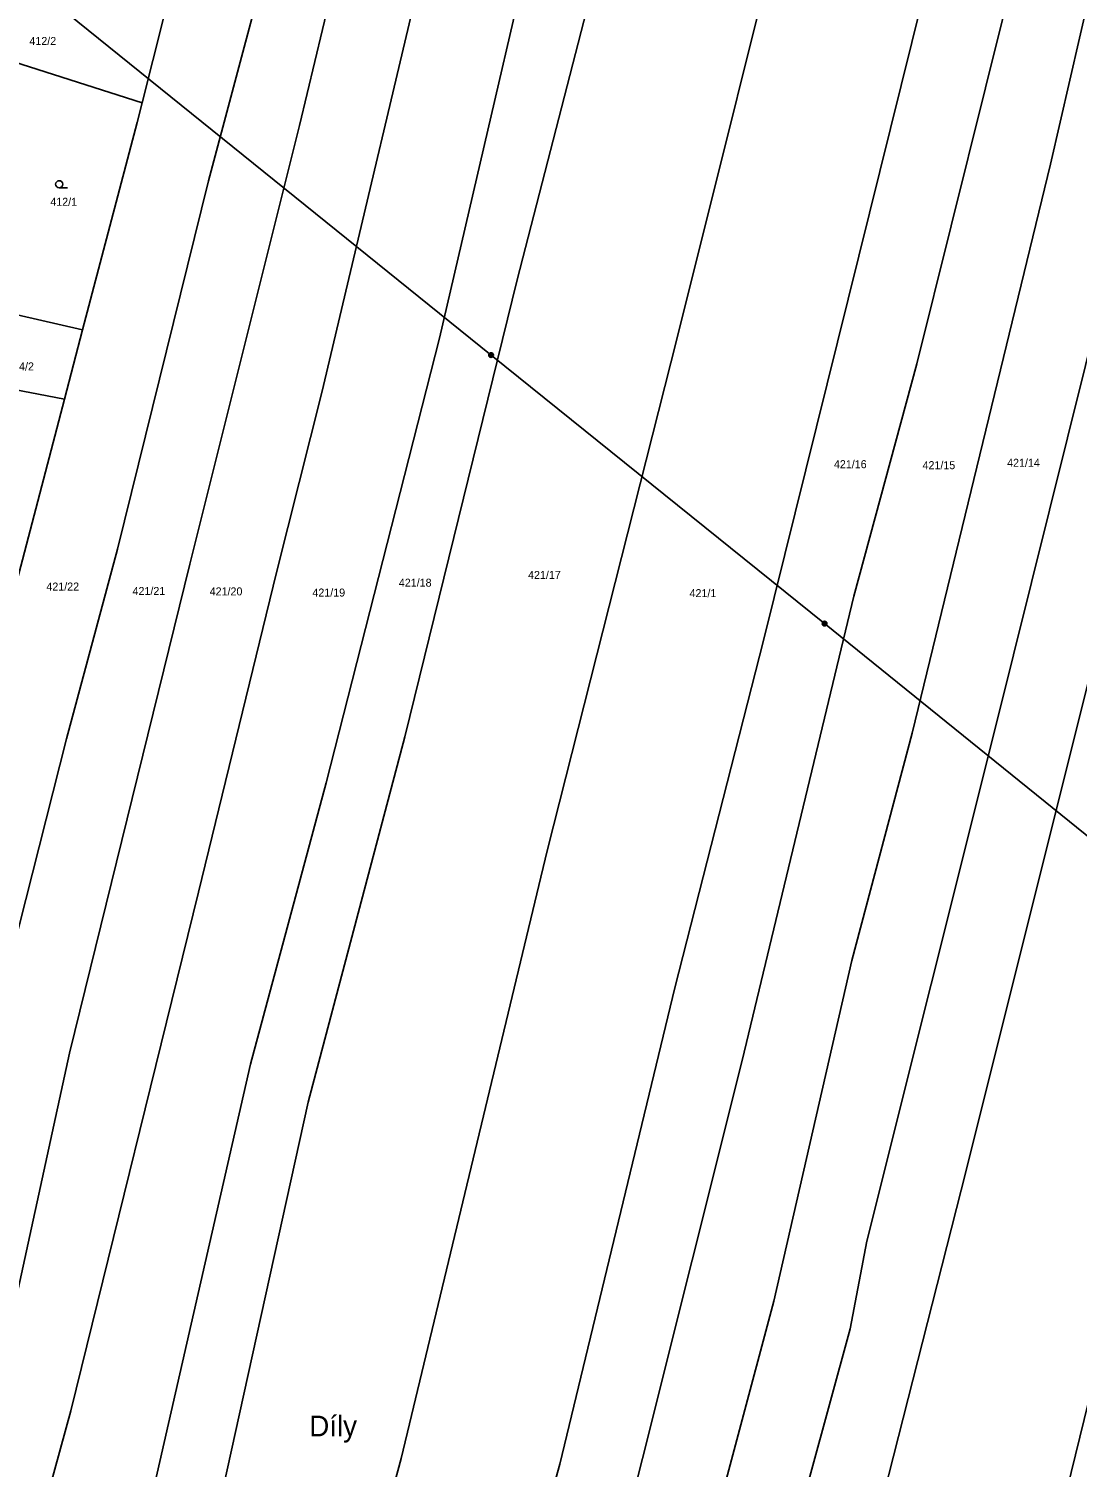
# Model space of a CAD drawing. Extents: x -757266 to -753360, y -1162585 to -1157740.
# Drawn here: x -754542.9 to -754320, y -1161347.3 to -1161041.7 of the extents above; entities that cross this region are included whole.
import ezdxf

# ---------------------------------------------------------------- set-up
doc = ezdxf.new("R2010")
doc.units = 0
for name, color, linetype in [('Hranice parcel', 7, 'Continuous'), ('Parcelní čísla', 7, 'Continuous'), ('Pop  PČ popisy', 7, 'Continuous'), ('Poz předměty', 7, 'Continuous'), ('Značky kultur', 7, 'Continuous')]:
    doc.layers.add(name, color=color, linetype=linetype)

msp = doc.modelspace()

# ---------------------------------------------------------------- linework, layer by layer
at = {"layer": 'Hranice parcel'}
for p, q in [((-754518.76, -1161057.4), (-754563.51, -1161043.2)), ((-754555.14, -1161100.2), (-754531.49, -1161105.67)), ((-754535.27, -1161120.34), (-754531.49, -1161105.67)), ((-754535.27, -1161120.34), (-754559.29, -1161115.76)), ((-754549.12, -1161172.93), (-754535.27, -1161120.34))]:
    msp.add_line(p, q, dxfattribs=at)
for points in [[(-754240.23, -1160869.33), (-754258.1, -1160934.43), (-754274.18, -1161002.2), (-754288.17, -1161067.13), (-754298.61, -1161110.97), (-754317.3, -1161179.08), (-754343.58, -1161284.28), (-754376.56, -1161413.76)], [(-754261.38, -1160876.02), (-754273.65, -1160920.93), (-754281.63, -1160958.76), (-754310.59, -1161082.5), (-754337.36, -1161190.1), (-754364.7, -1161299.26), (-754368.3, -1161317.87), (-754385.39, -1161380.66), (-754397.98, -1161421.24)], [(-754283.62, -1160882.92), (-754298.95, -1160954.38), (-754325.71, -1161070.45), (-754355.11, -1161191.34), (-754367.94, -1161239.65), (-754384.51, -1161312.03), (-754399.66, -1161368.8), (-754416.72, -1161429.57)], [(-754304.24, -1160894.28), (-754318.07, -1160963.42), (-754332.17, -1161024.81), (-754354.09, -1161112.84), (-754367.47, -1161162.24), (-754391.22, -1161260.86), (-754423.01, -1161387.9), (-754437.08, -1161437.2)], [(-754456.93, -1161443.16), (-754429.97, -1161346.68), (-754405.52, -1161245.43), (-754386.7, -1161171.68), (-754348.46, -1161017.36), (-754333.44, -1160951.24), (-754324.39, -1160904.15)], [(-754362.91, -1160922.53), (-754369.61, -1160962.49), (-754379.48, -1161004.84), (-754405.06, -1161107.32), (-754432.71, -1161216.34), (-754463.74, -1161345.43), (-754491.32, -1161447.74)], [(-754403.43, -1160940.99), (-754407.5, -1160963.16), (-754423.08, -1161033.13), (-754439.03, -1161094.99), (-754462.97, -1161192.11), (-754483.45, -1161269.72), (-754504.36, -1161364.59), (-754526.07, -1161449.84)], [(-754422.19, -1160949.13), (-754428.03, -1160988.77), (-754455.59, -1161107.42), (-754479.63, -1161201.91), (-754495.77, -1161261.7), (-754518.91, -1161363.15), (-754535.46, -1161424.7), (-754542.34, -1161448.06)], [(-754445.2, -1160958.32), (-754447.89, -1160976.22), (-754455.59, -1161013.39), (-754480.57, -1161118.96), (-754490.22, -1161157.22), (-754506.77, -1161225.11), (-754533.95, -1161335.36), (-754553.22, -1161405.27), (-754558.38, -1161419.85)], [(-754466.32, -1160969.22), (-754470.69, -1161000.96), (-754485.32, -1161062.24), (-754508.67, -1161155.44), (-754534.19, -1161259.35), (-754548.8, -1161326.41), (-754552.41, -1161338.01)], [(-754484.16, -1160981.35), (-754485.81, -1160996.01), (-754494.05, -1161034.11), (-754504.67, -1161074), (-754524.03, -1161152.27), (-754534.83, -1161192.53), (-754556.62, -1161278.19)], [(-754518.76, -1161057.4), (-754509.72, -1161021.34), (-754507.31, -1161009.74), (-754505.38, -1160998.42), (-754505.41, -1160996.22)], [(-754531.49, -1161105.67), (-754519.81, -1161061.62), (-754518.76, -1161057.4)], [(-754249.41, -1161060.34), (-754251.78, -1161070.56), (-754266.17, -1161126.61), (-754288.27, -1161212.11), (-754304.75, -1161281.16), (-754334.08, -1161400.67)]]:
    msp.add_lwpolyline(points, dxfattribs=at)
at = {"layer": 'Poz předměty'}
for p, q in [((-754572.56, -1161007.85), (-754444.6, -1161111.01)), ((-754444.6, -1161111.01), (-754373.71, -1161168.05)), ((-754373.71, -1161168.05), (-754309.46, -1161219.99))]:
    msp.add_line(p, q, dxfattribs=at)
for centre, radius in [((-754444.6034, -1161111.0099), 0.5), ((-754444.6034, -1161111.0099), 0.4), ((-754444.6034, -1161111.0099), 0.3), ((-754444.6034, -1161111.0099), 0.2), ((-754444.6034, -1161111.0099), 0.1), ((-754373.7134, -1161168.0499), 0.5), ((-754373.7134, -1161168.0499), 0.4), ((-754373.7134, -1161168.0499), 0.3), ((-754373.7134, -1161168.0499), 0.2), ((-754373.7134, -1161168.0499), 0.1)]:
    msp.add_circle(centre, radius, dxfattribs=at)
at = {"layer": 'Značky kultur'}
msp.add_line((-754536.413, -1161075.45), (-754534.663, -1161075.45), dxfattribs=at)
msp.add_circle((-754536.4129, -1161074.6998), 0.75, dxfattribs=at)

# ---------------------------------------------------------------- texts
at = {"layer": 'Parcelní čísla'}
for s, p in [('412/2', (-754542.74, -1161045.12)), ('412/1', (-754538.3, -1161079.29)), ('414/2', (-754547.47, -1161114.26)), ('421/16', (-754371.72, -1161135.04)), ('421/15', (-754352.88, -1161135.25)), ('421/14', (-754334.9, -1161134.74)), ('421/17', (-754436.74, -1161158.57)), ('421/22', (-754539.13, -1161161.04)), ('421/21', (-754520.82, -1161161.99)), ('421/20', (-754504.42, -1161162.07)), ('421/19', (-754482.58, -1161162.31)), ('421/18', (-754464.21, -1161160.22)), ('421/1', (-754402.41, -1161162.44))]:
    msp.add_text(s, height=1.7, dxfattribs=at).set_placement(p)
at = {"layer": 'Pop  PČ popisy'}
msp.add_text('Díly', height=4.4, dxfattribs=at).set_placement((-754483.24, -1161340.75))

doc.saveas('drawing.dxf')
